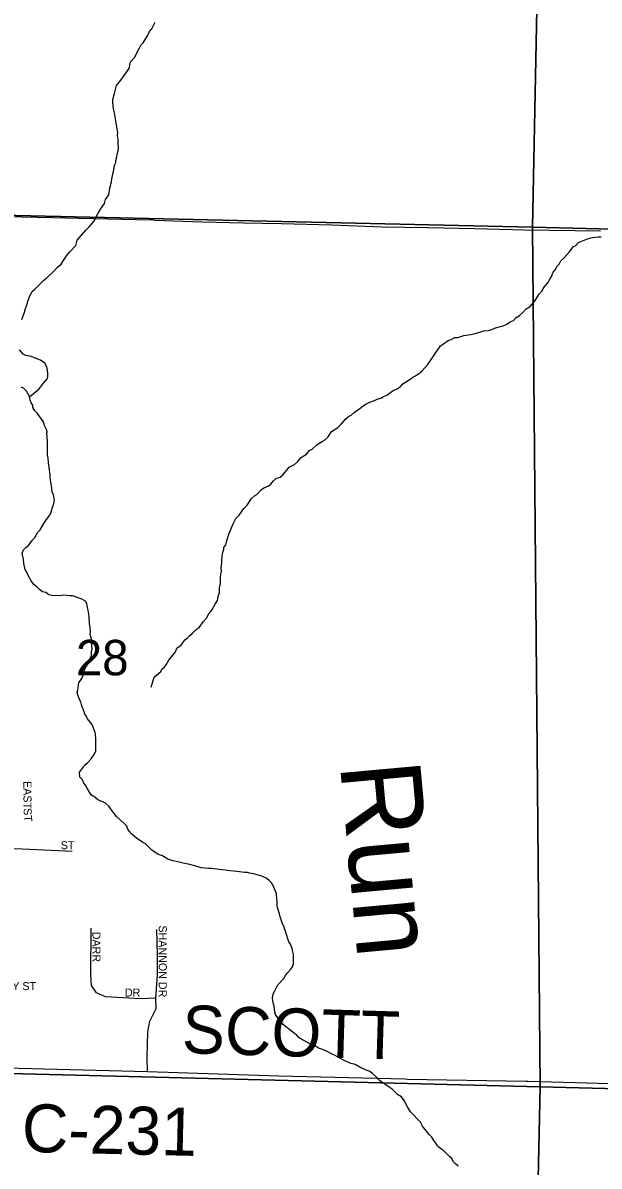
# Model space of a CAD drawing. Extents: x 1310247 to 1552180, y 377264 to 706493.
# Drawn here: x 1359418 to 1363015, y 550580 to 557721 of the extents above; entities that cross this region are included whole.
import ezdxf

# ---------------------------------------------------------------- set-up
doc = ezdxf.new("R2010")
doc.units = 0
for name, color, linetype in [('GM_X_County_Road', 7, 'Continuous'), ('GM_X_County_Road_Text', 7, 'Continuous'), ('GM_X_Minor_River', 7, 'Continuous'), ('GM_X_Minor_River_Text', 7, 'Continuous'), ('GM_X_Section', 7, 'Continuous'), ('GM_X_Section_Text', 7, 'Continuous'), ('GM_X_State_Route', 7, 'Continuous'), ('GM_X_Township_Subdivision', 7, 'Continuous'), ('GM_X_Township_Subdivision_Text', 7, 'Continuous')]:
    doc.layers.add(name, color=color, linetype=linetype)

msp = doc.modelspace()

# ---------------------------------------------------------------- linework, layer by layer
at = {"layer": 'GM_X_County_Road'}
for points in [[(1358471.7, 551216), (1358694.4, 551212.7), (1358931.2, 551207.6), (1359393, 551192.2), (1360196.7, 551172), (1361015.9, 551144.5), (1361802.7, 551124.7), (1361819.4, 551124.4)], [(1361819.4, 551124.4), (1362557.2, 551110.8), (1362569.9, 551110.4)], [(1362569.9, 551110.4), (1363597, 551082.9), (1364402.8, 551061.6), (1365213.1, 551046.2), (1365814.3, 551033.8), (1368689, 550977.5), (1369639.4, 550961.1), (1372071, 550924.7), (1373304.1, 550899.1)]]:
    msp.add_lwpolyline(points, dxfattribs=at)
at = {"layer": 'GM_X_Minor_River'}
for points in [[(1359410.6, 555868.7), (1359428.3, 555914.3), (1359435.1, 555938.2), (1359446.2, 555970), (1359448.7, 555984), (1359464, 556019.7), (1359474.9, 556043.5), (1359491.5, 556059), (1359526.9, 556094), (1359545.6, 556111.5), (1359568.3, 556128.8), (1359614.1, 556171.5), (1359633, 556195), (1359655.8, 556214.3), (1359689.7, 556265.4), (1359710.7, 556290.8), (1359748.3, 556329.8), (1359757.4, 556363.7), (1359809.9, 556426.2), (1359830.7, 556447.7), (1359860, 556480.8), (1359887.9, 556532.2), (1359902.9, 556557.8), (1359928.2, 556593.2), (1359933.1, 556619.1), (1359954.2, 556646.6), (1359959.6, 556688.6), (1359971, 556728.5), (1359973.6, 556746.5), (1359980.9, 556784.5), (1359985.6, 556804.4), (1359990.6, 556832.4), (1359997.2, 556848.3), (1359997.6, 556862.3), (1360004.4, 556884.2), (1360007, 556902.2), (1360011.7, 556922.2), (1360014.2, 556936.2), (1360013.5, 556976.4), (1360012.1, 556992.6), (1360008.8, 557016.8), (1360009.5, 557036.9), (1360004.5, 557069.3), (1360003, 557083.4), (1359997.8, 557109.8), (1359989.5, 557160.3), (1359984.2, 557184.7), (1359980.7, 557198.9), (1359979.7, 557229.1), (1359980.1, 557243.1), (1359989.5, 557281), (1360003.2, 557330.9), (1360028.5, 557364.2), (1360081.3, 557436.8), (1360088.7, 557478.8), (1360113.7, 557504.1), (1360143.8, 557561.4), (1360154.6, 557583.1), (1360169.2, 557596.7), (1360194.8, 557640.1), (1360207.8, 557667.8), (1360222.4, 557683.4), (1360243.9, 557724.9)], [(1362828.9, 556289.1), (1362836.7, 556299.9), (1362853.5, 556321.5), (1362869.9, 556331), (1362886.7, 556350.5), (1362901, 556356), (1362931.6, 556369.1), (1362956, 556376.3), (1362976.3, 556381.6), (1363008.6, 556384.5), (1363028.8, 556385.8)], [(1361926, 555564.8), (1361946.9, 555588.2), (1361961.8, 555611.9), (1361976.6, 555633.5), (1361991.5, 555657.1), (1362006.2, 555676.7), (1362025.3, 555704.2), (1362050, 555721.5), (1362072.7, 555736.8), (1362091.1, 555744.2), (1362113.6, 555755.5), (1362133.8, 555756.8), (1362170.4, 555767.6), (1362184.6, 555771.2), (1362214.9, 555774.2), (1362241.3, 555781.3), (1362275.9, 555792.2), (1362294.2, 555797.6), (1362324.5, 555800.6), (1362344.9, 555805.9), (1362367.4, 555817.2), (1362416.1, 555829.6), (1362442.7, 555840.7), (1362459.2, 555854.2), (1362481.6, 555861.5), (1362498.4, 555881.1), (1362519, 555894.4), (1362537.6, 555909.9), (1362560.6, 555935.2), (1362585.3, 555950.5), (1362610.5, 555979.8), (1362621, 555993.5), (1362638.2, 556025.1), (1362656.9, 556044.6), (1362671.9, 556070.2), (1362682.4, 556083.9), (1362697, 556099.5), (1362705.7, 556117.3), (1362716.3, 556133.1), (1362729.4, 556164.8), (1362742, 556180.5), (1362750.7, 556200.3), (1362765.3, 556213.9), (1362776.1, 556235.6), (1362794.7, 556251.1), (1362828.9, 556289.1)], [(1359458.9, 555385.4), (1359516.9, 555432.5), (1359527.4, 555446.2), (1359546.4, 555471.7), (1359571.5, 555499), (1359573.9, 555513), (1359572.6, 555533.2), (1359571.2, 555551.3), (1359567.9, 555573.6), (1359554.6, 555596.2), (1359527, 555615.2), (1359491.2, 555628.5), (1359469.4, 555637.3), (1359449.4, 555642), (1359435.4, 555644.5), (1359419.5, 555651.1), (1359396.2, 555678.1)], [(1360218, 553571.7), (1360224.8, 553593.6), (1360238.3, 553635.4), (1360279.7, 553670.2), (1360286.2, 553684.1), (1360300.7, 553695.6), (1360311.3, 553711.4), (1360328.4, 553740.9), (1360370.4, 553791.8), (1360379.2, 553815.6), (1360406.1, 553834.8), (1360429.3, 553868.2), (1360445.8, 553879.7), (1360460.4, 553895.3), (1360477, 553908.8), (1360499.9, 553932.2), (1360518.5, 553945.6), (1360545.9, 553982.9), (1360564.7, 554002.4), (1360579.7, 554030), (1360590.3, 554043.7), (1360598.8, 554057.5), (1360618, 554091.1), (1360632.8, 554112.7), (1360635.3, 554126.7), (1360640, 554146.6), (1360644.5, 554160.6), (1360645.6, 554192.7), (1360650.5, 554218.7), (1360651.8, 554256.9), (1360654.4, 554276.9), (1360657.1, 554294.9), (1360655.8, 554317.1), (1360658.9, 554349.2), (1360659.5, 554367.2), (1360662.2, 554389.3), (1360665.1, 554415.3), (1360671.7, 554431.2), (1360672.1, 554445.3), (1360684.8, 554460.9), (1360691.7, 554488.8), (1360696.4, 554506.8), (1360703.1, 554528.7), (1360731.4, 554592.1), (1360746.6, 554625.8), (1360767.5, 554647.2), (1360797.1, 554688.4), (1360817.9, 554709.8), (1360845.5, 554751.1), (1360864.1, 554766.5), (1360878.5, 554776.1), (1360905.7, 554805.3), (1360922.2, 554816.8), (1360948.8, 554828), (1360965.2, 554839.5), (1360982.1, 554861.1), (1360996.6, 554874.6), (1361023.1, 554883.8), (1361039.7, 554897.3), (1361064.8, 554926.6), (1361079.6, 554946.2), (1361114.4, 554963.1), (1361133, 554978.6), (1361154.1, 555006), (1361168.5, 555015.6), (1361189, 555026.9), (1361207.9, 555050.4), (1361224.3, 555057.9), (1361255.5, 555087), (1361286.3, 555106.1), (1361300.7, 555115.6), (1361323.5, 555135), (1361344.8, 555168.4), (1361361.3, 555179.9), (1361383.9, 555193.2), (1361404.7, 555214.6), (1361434, 555247.8), (1361450.7, 555263.3), (1361467, 555270.8), (1361487.8, 555290.2), (1361508.4, 555303.6), (1361522.9, 555315.2), (1361541.5, 555328.6), (1361558, 555340.1), (1361584.5, 555351.3), (1361613.1, 555362.4), (1361629.5, 555371.9), (1361651.8, 555377.1), (1361668.3, 555388.6), (1361690.7, 555395.9), (1361730, 555424.7), (1361754.5, 555435.9), (1361775.1, 555449.3), (1361789.8, 555466.9), (1361806.2, 555476.4), (1361835, 555495.5), (1361851.6, 555509), (1361868, 555516.5), (1361890.6, 555531.8), (1361909.2, 555545.3), (1361926, 555564.8)], [(1359766.4, 553599.1), (1359784.9, 553626.9), (1359795.8, 553652.7), (1359798.3, 553668.7), (1359807.1, 553690.5), (1359819.9, 553710.2), (1359828.6, 553732), (1359837.3, 553749.8), (1359846.1, 553771.6), (1359846.9, 553795.7), (1359849.4, 553809.7), (1359846.8, 553854.1), (1359845.4, 553872.2), (1359838.3, 553900.6), (1359838.9, 553918.7), (1359837.8, 553946.9), (1359834.5, 553967.2), (1359831.9, 554011.5), (1359830.5, 554027.7), (1359825.2, 554052), (1359821.8, 554070.2), (1359816.6, 554094.5), (1359809, 554108.8), (1359785.3, 554121.7), (1359769.4, 554128.3), (1359727.5, 554141.8), (1359711.5, 554142.4), (1359691.4, 554145.1), (1359673.3, 554145.7), (1359649, 554142.5), (1359598.7, 554144.2), (1359580.8, 554148.9), (1359561.1, 554163.7), (1359541.1, 554168.4), (1359521.5, 554183.1), (1359507.8, 554195.7), (1359486.2, 554212.5), (1359468.8, 554235.2), (1359449.9, 554270.1), (1359442.5, 554290.4), (1359433, 554306.9), (1359424.2, 554345.4), (1359421, 554371.7), (1359414.1, 554406.1), (1359421, 554430), (1359437.6, 554445.5), (1359452.1, 554457.1), (1359473.2, 554486.5), (1359492, 554506), (1359511.2, 554539.5), (1359525.9, 554555.1), (1359549.3, 554594.5), (1359560, 554612.3), (1359583.2, 554643.7), (1359591.8, 554659.5), (1359603.1, 554697.3), (1359609.6, 554711.2), (1359614.5, 554737.2), (1359613, 554751.3), (1359609.7, 554773.5), (1359600.2, 554791.9), (1359599, 554816.1), (1359589, 554876.8), (1359587.6, 554895), (1359581.3, 554947.5), (1359578, 554971.8), (1359575.1, 555004), (1359571.6, 555020.2), (1359572.1, 555034.3), (1359571.6, 555080.6), (1359572.3, 555102.7), (1359569.5, 555137), (1359568, 555153.2), (1359568.4, 555167.2), (1359564.9, 555181.4), (1359549.7, 555210.1), (1359548.2, 555224.2), (1359536.8, 555244.7), (1359507.9, 555284), (1359492.3, 555298.6), (1359480.9, 555319.1), (1359479.3, 555333.2), (1359469.7, 555347.6), (1359464.2, 555363.9), (1359460.7, 555378.1), (1359457.1, 555392.3), (1359449.6, 555406.7), (1359440, 555421.1), (1359422.5, 555439.8), (1359406.6, 555446.4)], [(1359800.6, 553082.8), (1359823.1, 553102.3), (1359843.7, 553123.9), (1359862.4, 553151.5), (1359873, 553175.3), (1359873.9, 553215.4), (1359872.7, 553249.5), (1359871.3, 553275.6), (1359869.7, 553289.7), (1359860.1, 553310), (1359856.3, 553322.1), (1359850.7, 553338.3), (1359821.4, 553375.1), (1359815.7, 553389.3), (1359804, 553403.6), (1359800.3, 553417.7), (1359785.2, 553456.2), (1359779.7, 553480.4), (1359772, 553494.7), (1359760.7, 553525), (1359757, 553539.1), (1359761.3, 553553.1), (1359764.1, 553587.1), (1359766.4, 553599.1)], [(1361267.5, 551315.6), (1361231.9, 551338.6), (1361208, 551347.2), (1361154.4, 551372.6), (1361140.6, 551382.9), (1361125, 551401.4), (1361113.1, 551409.7), (1361095.4, 551424.2), (1361075.6, 551438.7), (1361044.1, 551463.6), (1361028.5, 551484), (1361016.7, 551496.3), (1360995.3, 551526.9), (1360991.7, 551541.1), (1360988.2, 551565.2), (1360986.5, 551579.3), (1360982.8, 551591.4), (1360977.3, 551613.6), (1360975.6, 551629.7), (1360980.3, 551655.7), (1360988.7, 551671.5), (1361003.4, 551701.2), (1361009.7, 551713.1), (1361046.8, 551752.3), (1361057.2, 551770.1), (1361069.7, 551787.8), (1361090.3, 551811.4), (1361100.6, 551825.1), (1361107.1, 551843), (1361106.4, 551899.2), (1361104.7, 551911.3), (1361101, 551927.4), (1361099.3, 551939.5), (1361087.9, 551965.8), (1361078.2, 551982.1), (1361070.7, 552006.4), (1361065, 552020.6), (1361053.9, 552058.9), (1361046.3, 552079.2), (1361038.6, 552093.4), (1361023.6, 552137.9), (1361020, 552156), (1361006.9, 552196.5), (1361005.2, 552210.6), (1361005.7, 552234.6), (1361004, 552246.7), (1361000.8, 552282.9), (1360995.1, 552297), (1360978, 552337.6), (1360970.3, 552349.8), (1360956.5, 552362.2), (1360940.8, 552376.6), (1360909, 552391.4), (1360889.1, 552397.9), (1360857.1, 552406.8), (1360833.1, 552409.4), (1360819.1, 552413.7), (1360801.1, 552414.2), (1360771.1, 552418.9), (1360753.1, 552421.4), (1360709, 552424.5), (1360681, 552429.2), (1360660.9, 552431.7), (1360594.9, 552439.4), (1360576.8, 552439.8), (1360530.7, 552443), (1360518.7, 552447.3), (1360490.8, 552456), (1360460.9, 552464.8), (1360418.9, 552471.8), (1360367, 552485.2), (1360353, 552487.5), (1360323.1, 552498.3), (1360285.5, 552521.3), (1360261.6, 552527.9), (1360220.1, 552557), (1360182.8, 552594), (1360165, 552604.5), (1360129.4, 552627.4), (1360097.9, 552654.3), (1360082.2, 552672.7), (1360070.6, 552689.1), (1360066.9, 552703.2), (1360053.1, 552717.6), (1360002, 552765), (1359980.6, 552791.6), (1359955.3, 552828.3), (1359931.7, 552848.9), (1359903.8, 552859.7), (1359884, 552870.2), (1359866.3, 552884.7), (1359846.5, 552897.2), (1359832.9, 552915.6), (1359819.4, 552942), (1359811.7, 552956.2), (1359796.1, 552976.7), (1359790.5, 552992.8), (1359772.8, 553009.3), (1359771.5, 553041.4), (1359794.3, 553070.9), (1359800.6, 553082.8)], [(1362136, 550580.1), (1362118.2, 550594.5), (1362104.5, 550608.9), (1362094.9, 550627.2), (1362083.1, 550639.5), (1362059.6, 550662.2), (1362045.8, 550676.5), (1362034, 550684.9), (1362008.3, 550703.6), (1362000.6, 550717.8), (1361983.1, 550740.3), (1361971.5, 550760.6), (1361953.8, 550777.1), (1361912.9, 550830.3), (1361899.4, 550854.7), (1361838.7, 550920.4), (1361819.3, 550950.9), (1361798.1, 550989.6), (1361780.6, 551014.1), (1361756.8, 551028.7), (1361723.5, 551061.6), (1361703.7, 551074.1), (1361644.4, 551115.7), (1361624.8, 551136.3), (1361601.2, 551158.9), (1361583.4, 551171.4), (1361567.5, 551177.8), (1361533.7, 551192.7), (1361521.8, 551199), (1361500, 551211.6), (1361486.1, 551217.9), (1361466.2, 551222.4), (1361418.4, 551241.7), (1361396.6, 551254.2), (1361366.9, 551271), (1361349, 551279.5), (1361313.3, 551298.4), (1361289.5, 551309), (1361267.5, 551315.6)]]:
    msp.add_lwpolyline(points, dxfattribs=at)
at = {"layer": 'GM_X_Section'}
for points in [[(1362710.2, 561996.6), (1362599.7, 556444.5), (1357255.9, 556565.9), (1357390.5, 562121.5)], [(1362710.2, 561996.6), (1368035.3, 561851.6), (1367913.1, 556311.9), (1362599.7, 556444.5)], [(1357255.9, 556565.9), (1362599.7, 556444.5), (1362647, 551075), (1357177.7, 551213.7)], [(1367913.1, 556311.9), (1367828.5, 550943.2), (1362647, 551075), (1362599.7, 556444.5)], [(1357177.7, 551213.7), (1362647, 551075), (1362530.6, 545703.1), (1357313, 545831.7), (1357091.1, 545835.1)], [(1362647, 551075), (1367828.5, 550943.2), (1367735.2, 545620.8), (1362530.6, 545703.1)]]:
    msp.add_lwpolyline(points, close=True, dxfattribs=at)
at = {"layer": 'GM_X_State_Route'}
for points in [[(1357056.5, 556556.5), (1357128.2, 556556), (1357312, 556550.6), (1357444.1, 556549.8), (1357771.2, 556542.6), (1358063.2, 556542.5), (1358361.9, 556529.1), (1358451.1, 556527.7), (1358757.5, 556521.8), (1359076.6, 556516), (1359411.4, 556510.2), (1359602.8, 556505.8), (1359764, 556500.7), (1360124.3, 556492.4), (1360229.2, 556490.1)], [(1360229.2, 556490.1), (1360242.6, 556489.8), (1360534.1, 556479.2), (1360795.8, 556472.7), (1361033, 556467.9), (1361347.1, 556459.2), (1361661.2, 556448.3), (1361946.5, 556443.6), (1362238.7, 556436.7), (1362548.8, 556429.4), (1363022.9, 556422.5)]]:
    msp.add_lwpolyline(points, dxfattribs=at)
at = {"layer": 'GM_X_Township_Subdivision'}
for points in [[(1359724.7, 552545.3), (1359414.7, 552560.3), (1359125.1, 552562.7), (1359051.2, 552565.7), (1358953.4, 552571.3), (1358728.2, 552580.5), (1358490.6, 552586.1), (1358252.5, 552580), (1358067.2, 552580), (1358016.9, 552590.4)], [(1360246.9, 551630.5), (1360152, 551625.8), (1359933.8, 551636.8), (1359876.9, 551662.1), (1359846.8, 551709.6), (1359842.1, 551776), (1359843.7, 552066.9)], [(1360196.7, 551172), (1360193.1, 551258.9), (1360197.9, 551420.2), (1360210.5, 551485), (1360250.1, 551564.1), (1360246.9, 551630.5), (1360258, 551772.8), (1360258, 551896.2), (1360254.8, 552057.5)]]:
    msp.add_lwpolyline(points, dxfattribs=at)

# ---------------------------------------------------------------- texts
at = {"layer": 'GM_X_County_Road_Text'}
for s, rotation, p in [('SCOTT', 358.27703, (1360408.1, 551286.7)), ('C-231', 358.63656, (1359408.9, 550669.7))]:
    msp.add_text(s, height=300, rotation=rotation, dxfattribs=at).set_placement(p)
at = {"layer": 'GM_X_Minor_River_Text'}
msp.add_text('Run', height=499.87, rotation=275.19831, dxfattribs=at).set_placement((1361396.9, 553090.5))
at = {"layer": 'GM_X_Section_Text'}
msp.add_text('28', height=221, rotation=0.00001, dxfattribs=at).set_placement((1359748.7, 553646.3))
at = {"layer": 'GM_X_Township_Subdivision_Text'}
for s, rotation, p in [('EAST', 270, (1359421.5, 552986)), ('ST', 273.57804, (1359421.5, 552815)), ('ST', 0.00001, (1359654.1, 552559.8)), ('SHANNON DR', 270, (1360266.3, 552084)), ('DARR', 270, (1359852, 552044.4)), ('MULBERRY ST', 0.00001, (1359024.9, 551679.8)), ('DR', 0.00001, (1360054.5, 551639.6))]:
    msp.add_text(s, height=50, rotation=rotation, dxfattribs=at).set_placement(p)

doc.saveas('drawing.dxf')
